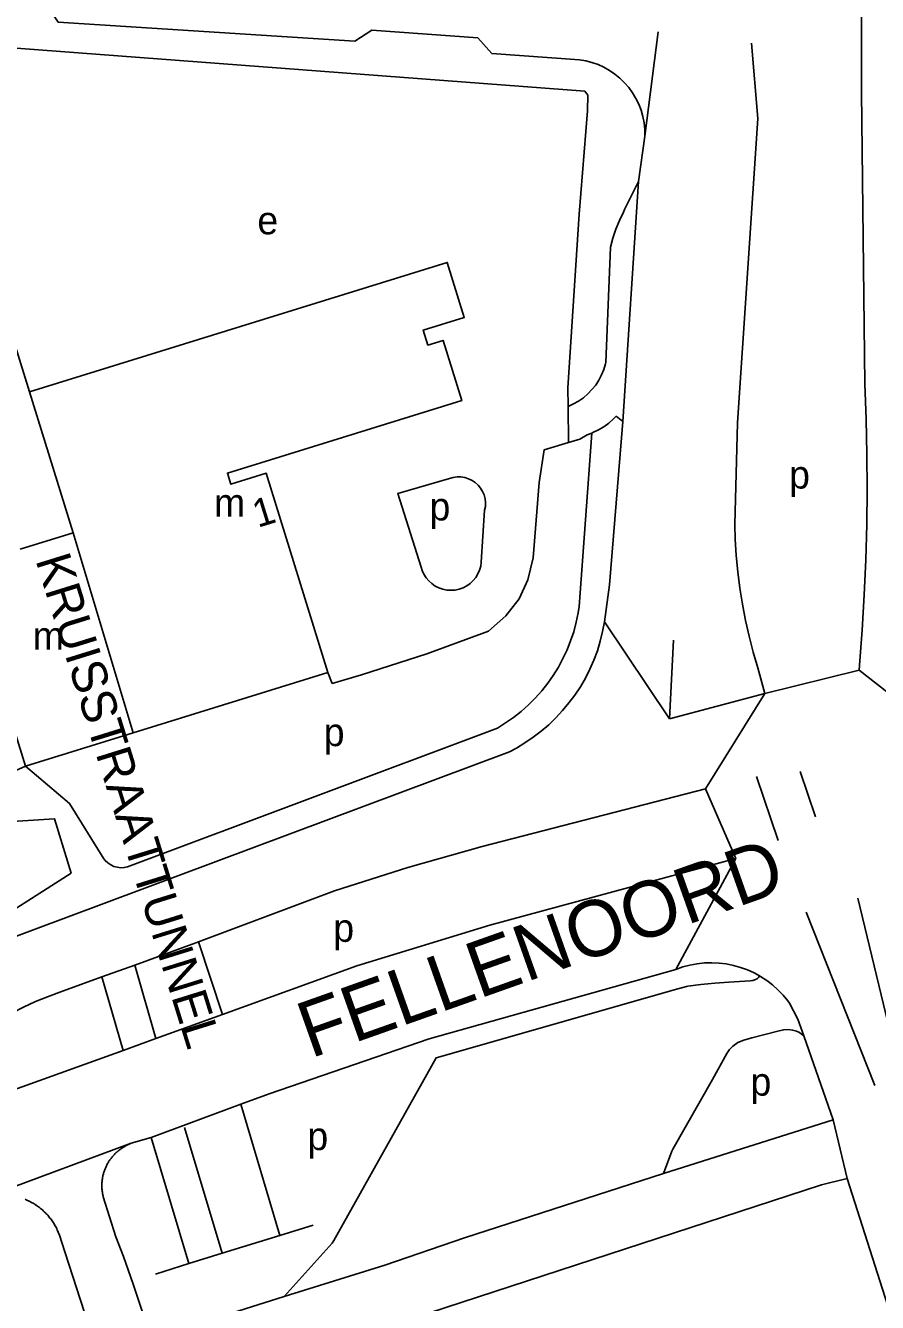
# Model space of a CAD drawing. Extents: x 160673 to 161924, y 382258 to 384145.
# Drawn here: x 161114.6 to 161236.5, y 383845.5 to 384028.2 of the extents above; entities that cross this region are included whole.
import ezdxf

# ---------------------------------------------------------------- set-up
doc = ezdxf.new("R2010")
doc.units = 0
for name, color, linetype in [('BLT_Basislijn', 7, 'Continuous'), ('BLT_Bebouwing', 7, 'Continuous'), ('BLT_Centroide', 7, 'Continuous'), ('BLT_Huisnummer', 7, 'Continuous'), ('BLT_Onderdoorgang_en_onderverdeling', 7, 'Continuous'), ('BLT_Straatnaam', 7, 'Continuous'), ('BLT_Straatnaam_hoofdweg', 7, 'Continuous'), ('BLT_Vlakafsluiter', 7, 'Continuous')]:
    doc.layers.add(name, color=color, linetype=linetype)

msp = doc.modelspace()

# ---------------------------------------------------------------- linework, layer by layer
at = {"layer": 'BLT_Basislijn'}
for p, q in [((161234.21, 384018.63), (161234.67, 383976.89)), ((161203.21, 384012.32), (161202.32, 384005.84)), ((161202.32, 384005.84), (161200.31, 384001.83)), ((161192.21, 383976.33), (161193.81, 384001.18)), ((161198.3, 383996.47), (161197.63, 383979.94)), ((161192.21, 383976.33), (161192.23, 383973.68)), ((161192.23, 383973.68), (161192.26, 383968.52)), ((161200.06, 383971.53), (161198.17, 383948.15)), ((161199.12, 383972.28), (161200.06, 383971.53)), ((161193.83, 383945.06), (161195.6, 383969.87)), ((161194.94, 383969.62), (161195.6, 383969.87)), ((161180.29, 383958.83), (161179.81, 383951.41)), ((161198.17, 383948.15), (161197.44, 383942.88)), ((161207.31, 383940.25), (161206.75, 383928.98)), ((161220.38, 383932.6), (161233.86, 383935.94)), ((161182.12, 383927.68), (161129.22, 383907.83)), ((161183.82, 383924.27), (161107.5, 383895.73)), ((161225.41, 383921.44), (161227.64, 383914.96)), ((161219.16, 383920.77), (161222.29, 383911.61)), ((161211.89, 383918.99), (161179.91, 383910.72)), ((161216.21, 383909.02), (161211.89, 383918.99)), ((161179.91, 383910.72), (161169.32, 383907.73)), ((161181.02, 383899.48), (161216.21, 383909.02)), ((161169.32, 383907.73), (161158.83, 383904.39)), ((161158.83, 383904.39), (161139.37, 383897.1)), ((161233.67, 383903.35), (161239.02, 383881.24)), ((161226.3, 383901.34), (161236.12, 383876.55)), ((161161.99, 383893.68), (161181.02, 383899.48)), ((161138.97, 383896.95), (161130.24, 383893.78)), ((161139.37, 383897.1), (161138.97, 383896.95)), ((161139.37, 383897.1), (161142.77, 383886.72)), ((161125.53, 383892.07), (161119.52, 383889.89)), ((161130.24, 383893.78), (161125.53, 383892.07)), ((161125.53, 383892.07), (161128.56, 383881.58)), ((161130.24, 383893.78), (161133.27, 383883.28)), ((161161.99, 383893.68), (161142.77, 383886.72)), ((161142.77, 383886.72), (161133.27, 383883.28)), ((161133.27, 383883.28), (161128.56, 383881.58)), ((161230.16, 383871.65), (161225.93, 383883.67)), ((161128.56, 383881.58), (161112.92, 383875.91)), ((161132.58, 383869.13), (161145.41, 383873.86)), ((161145.41, 383873.86), (161150.99, 383855.1)), ((161137.37, 383870.56), (161142.75, 383852.55)), ((161205.86, 383863.95), (161230.16, 383871.65)), ((161132.58, 383869.13), (161137.97, 383851.07)), ((161207.06, 383867.14), (161205.86, 383863.95)), ((161150.99, 383855.1), (161155.77, 383856.58)), ((161142.75, 383852.55), (161150.99, 383855.1)), ((161151.61, 383846.35), (161158.46, 383853.99)), ((161137.97, 383851.07), (161142.75, 383852.55)), ((161133.2, 383849.59), (161137.97, 383851.07)), ((161151.61, 383846.35), (161166, 383850.85)), ((161140.43, 383842.86), (161151.61, 383846.35))]:
    msp.add_line(p, q, dxfattribs=at)
for points in [[(161234.43, 384055.95), (161234.26, 384040.54), (161234.21, 384018.63)], [(161117.39, 384031.48), (161119.29, 384028.62), (161161.7, 384025.94), (161164.15, 384027.5), (161179.33, 384026.39), (161181.34, 384024.15), (161193.84, 384023.26)], [(161218.46, 384025.63), (161219.38, 384014.86), (161216.45, 383971.34), (161216.06, 383956.81)], [(161115.18, 383975.78), (161107.16, 384001.49), (161105.91, 384005.6), (161105.35, 384011.64), (161107.62, 384025.33)], [(161107.62, 384025.33), (161194.62, 384018.75), (161195.05, 384018.22), (161195.02, 384015.96), (161193.81, 384001.18)], [(161193.84, 384023.26), (161194.75, 384023.11), (161195.64, 384022.87), (161196.52, 384022.57), (161197.36, 384022.18), (161198.16, 384021.73), (161198.93, 384021.21), (161199.64, 384020.62), (161200.31, 384019.97), (161200.91, 384019.27), (161201.45, 384018.52), (161201.93, 384017.73), (161202.33, 384016.9), (161202.66, 384016.03), (161202.92, 384015.14), (161203.09, 384014.23), (161203.19, 384013.31), (161203.21, 384012.32)], [(161198.3, 383996.47), (161198.64, 383997.76), (161199.07, 383999.03), (161199.56, 384000.27), (161200.13, 384001.48), (161200.31, 384001.83)], [(161192.23, 383973.68), (161193, 383974.03), (161193.73, 383974.44), (161194.42, 383974.93), (161195.06, 383975.47), (161195.64, 383976.08), (161196.17, 383976.73), (161196.63, 383977.43), (161197.02, 383978.18), (161197.34, 383978.96), (161197.59, 383979.76), (161197.63, 383979.94)], [(161234.67, 383976.89), (161234.86, 383971.86), (161234.96, 383966.83), (161234.99, 383961.8), (161234.94, 383956.77), (161234.8, 383951.74), (161234.59, 383946.71), (161234.3, 383941.69), (161233.92, 383936.67), (161233.86, 383935.94)], [(161195.6, 383969.87), (161195.77, 383969.93), (161196.57, 383970.32), (161197.33, 383970.77), (161198.05, 383971.29), (161198.72, 383971.88), (161199.12, 383972.28)], [(161192.26, 383968.52), (161193.9, 383968.99), (161194.94, 383969.62)], [(161157.87, 383935.6), (161158.48, 383934.07), (161162.69, 383935.27), (161172.02, 383938.29), (161180.85, 383941.54), (161183.3, 383943.74), (161185.22, 383946.16), (161186.49, 383948.87), (161187.21, 383952.02), (161188.08, 383962.79), (161188.79, 383967.45), (161192.26, 383968.52)], [(161175.27, 383963.38), (161167.85, 383961.23), (161171.2, 383950.69)], [(161175.27, 383963.38), (161175.8, 383963.53), (161176.35, 383963.6), (161176.9, 383963.59), (161177.45, 383963.51), (161177.98, 383963.34), (161178.48, 383963.1), (161178.93, 383962.79), (161179.34, 383962.42), (161179.7, 383961.99), (161179.98, 383961.52), (161180.2, 383961.01), (161180.34, 383960.48), (161180.4, 383959.93), (161180.39, 383959.37), (161180.29, 383958.83)], [(161216.06, 383956.81), (161216.13, 383954.67), (161216.28, 383952.34), (161216.5, 383950.01), (161216.79, 383947.69), (161217.16, 383945.38), (161217.6, 383943.08), (161218.11, 383940.8), (161218.7, 383938.53), (161219.36, 383936.29), (161220.38, 383932.6)], [(161179.81, 383951.41), (161179.73, 383950.83), (161179.56, 383950.26), (161179.32, 383949.72), (161179.01, 383949.21), (161178.64, 383948.76), (161178.2, 383948.35), (161177.72, 383948.01), (161177.2, 383947.74), (161176.64, 383947.54), (161176.06, 383947.42), (161175.47, 383947.38), (161174.88, 383947.41), (161174.3, 383947.53), (161173.74, 383947.72), (161173.21, 383947.99), (161172.73, 383948.33), (161172.29, 383948.72), (161171.91, 383949.18), (161171.59, 383949.68), (161171.35, 383950.22), (161171.2, 383950.69)], [(161182.12, 383927.68), (161183.29, 383928.41), (161184.43, 383929.2), (161185.51, 383930.06), (161186.55, 383930.98), (161187.52, 383931.96), (161188.45, 383932.99), (161189.31, 383934.08), (161190.1, 383935.21), (161190.83, 383936.39), (161191.49, 383937.61), (161192.08, 383938.86), (161192.59, 383940.15), (161193.03, 383941.46), (161193.4, 383942.8), (161193.68, 383944.15), (161193.83, 383945.06)], [(161197.44, 383942.88), (161197.17, 383941.48), (161196.83, 383940.1), (161196.41, 383938.74), (161195.91, 383937.4), (161195.34, 383936.1), (161194.7, 383934.83), (161193.98, 383933.59), (161193.2, 383932.4), (161192.35, 383931.26), (161191.44, 383930.17), (161190.47, 383929.12), (161189.45, 383928.14), (161188.37, 383927.21), (161187.23, 383926.35), (161186.06, 383925.55), (161184.84, 383924.82), (161183.82, 383924.27)], [(161106.37, 383919.01), (161110.99, 383920.62), (161114.63, 383922.23)], [(161114.63, 383922.23), (161120.91, 383916.9), (161125.82, 383908.96)], [(161103.34, 383901.59), (161106.49, 383902.41), (161104.27, 383910.41), (161105.89, 383913.88), (161118.78, 383914.71), (161121.13, 383906.94), (161110.42, 383900.11), (161104.1, 383897.81)], [(161129.22, 383907.83), (161128.73, 383907.73), (161128.23, 383907.7), (161127.74, 383907.76), (161127.26, 383907.89), (161126.8, 383908.1), (161126.39, 383908.38), (161126.02, 383908.72), (161125.82, 383908.96)], [(161207.65, 383893.15), (161208.64, 383893.5), (161209.65, 383893.77), (161210.68, 383893.96), (161211.72, 383894.08), (161212.77, 383894.11), (161213.82, 383894.06), (161214.86, 383893.94), (161215.89, 383893.73), (161216.9, 383893.45), (161217.88, 383893.09), (161218.84, 383892.66), (161219.61, 383892.24)], [(161145.41, 383873.86), (161149.48, 383875.36), (161172.34, 383883.24), (161207.65, 383893.15)], [(161219.02, 383891.69), (161219.28, 383891.83), (161219.46, 383892.01), (161219.61, 383892.24)], [(161219.61, 383892.24), (161219.76, 383892.16), (161220.64, 383891.58), (161221.47, 383890.94), (161222.25, 383890.24), (161222.98, 383889.49), (161223.64, 383888.68), (161223.9, 383888.32)], [(161158.46, 383853.99), (161158.73, 383854.38), (161173.35, 383880.5), (161207.9, 383890.39), (161209.16, 383890.71), (161209.37, 383890.76), (161211.23, 383891.02), (161213.23, 383891.19), (161215.22, 383891.32), (161218.25, 383891.51), (161218.66, 383891.57), (161219.02, 383891.69)], [(161119.52, 383889.89), (161117.76, 383889.25), (161116.02, 383888.55), (161114.31, 383887.77), (161112.64, 383886.92), (161111.01, 383885.99), (161109.41, 383885), (161107.86, 383883.95), (161107.63, 383883.78)], [(161225.93, 383883.67), (161225.07, 383886.02), (161223.9, 383888.32)], [(161217.35, 383883.02), (161216.52, 383882.7), (161215.78, 383882.16), (161215.33, 383881.7), (161214.95, 383881.11)], [(161222.42, 383884.37), (161218.52, 383883.35), (161217.35, 383883.02)], [(161222.42, 383884.37), (161223.08, 383884.52), (161223.73, 383884.55), (161224.35, 383884.48), (161224.88, 383884.33), (161225.34, 383884.12), (161225.63, 383883.9), (161225.93, 383883.67)], [(161214.95, 383881.11), (161212.86, 383877.43), (161207.22, 383867.44), (161207.06, 383867.14)], [(161132.58, 383869.13), (161132.58, 383869.13), (161129.73, 383868.28)], [(161129.73, 383868.28), (161129.63, 383868.24), (161129.53, 383868.2), (161129.42, 383868.16), (161129.32, 383868.11), (161129.22, 383868.06), (161129.12, 383868.01), (161129.02, 383867.96), (161128.92, 383867.91), (161128.82, 383867.85), (161128.72, 383867.8), (161128.62, 383867.74), (161128.52, 383867.68), (161128.42, 383867.61), (161128.32, 383867.55), (161128.23, 383867.48), (161128.13, 383867.41), (161128.04, 383867.34), (161127.94, 383867.26), (161127.85, 383867.19), (161127.76, 383867.11), (161127.67, 383867.03), (161127.58, 383866.95), (161127.49, 383866.86), (161127.4, 383866.78), (161127.32, 383866.69), (161127.23, 383866.6), (161127.15, 383866.51), (161127.07, 383866.41), (161126.99, 383866.32), (161126.92, 383866.22), (161126.84, 383866.12), (161126.77, 383866.02), (161126.69, 383865.92), (161126.62, 383865.82), (161126.55, 383865.72), (161126.49, 383865.61), (161126.42, 383865.5), (161126.36, 383865.4), (161126.3, 383865.29), (161126.24, 383865.18), (161126.19, 383865.06), (161126.13, 383864.95), (161126.08, 383864.84), (161126.03, 383864.72), (161125.99, 383864.61), (161125.94, 383864.49), (161125.9, 383864.37), (161125.86, 383864.26), (161125.82, 383864.14), (161125.78, 383864.02), (161125.75, 383863.9), (161125.72, 383863.78), (161125.69, 383863.66), (161125.67, 383863.54), (161125.64, 383863.42), (161125.62, 383863.3), (161125.6, 383863.18), (161125.58, 383863.06), (161125.57, 383862.94), (161125.56, 383862.82), (161125.55, 383862.7), (161125.54, 383862.58), (161125.53, 383862.46), (161125.53, 383862.35), (161125.53, 383862.23), (161125.53, 383862.11), (161125.53, 383861.99), (161125.54, 383861.88), (161125.55, 383861.76), (161125.56, 383861.65), (161125.57, 383861.53), (161125.58, 383861.42), (161125.6, 383861.31), (161125.61, 383861.2), (161125.63, 383861.08), (161125.65, 383860.98), (161125.67, 383860.87), (161125.7, 383860.76), (161125.72, 383860.65)], [(161142.93, 383834.49), (161155.9, 383838.64), (161228.49, 383862.34), (161232.13, 383863.24)], [(161166, 383850.85), (161177.43, 383854.75), (161205.86, 383863.95)], [(161232.13, 383863.24), (161238.32, 383843.97), (161239.28, 383836.83), (161263.75, 383747.21)], [(161119.46, 383855.14), (161119.41, 383855.29), (161119.35, 383855.44), (161119.29, 383855.59), (161119.23, 383855.73), (161119.16, 383855.88), (161119.09, 383856.03), (161119.02, 383856.17), (161118.94, 383856.32), (161118.86, 383856.46), (161118.78, 383856.61), (161118.7, 383856.75), (161118.61, 383856.89), (161118.51, 383857.04), (161118.42, 383857.18), (161118.32, 383857.32), (161118.22, 383857.46), (161118.11, 383857.59), (161118, 383857.73), (161117.89, 383857.86), (161117.78, 383857.99), (161117.66, 383858.13), (161117.54, 383858.25), (161117.41, 383858.38), (161117.28, 383858.5), (161117.15, 383858.63), (161117.02, 383858.75), (161116.88, 383858.86), (161116.74, 383858.98), (161116.6, 383859.09), (161116.46, 383859.2), (161116.31, 383859.31), (161116.16, 383859.41), (161116.01, 383859.51), (161115.85, 383859.61), (161115.7, 383859.7), (161115.54, 383859.79), (161115.38, 383859.88), (161115.22, 383859.97), (161115.05, 383860.05), (161114.89, 383860.12), (161114.72, 383860.2), (161114.55, 383860.27)], [(161125.72, 383860.65), (161127.53, 383854.9), (161128.65, 383852.07), (161130.01, 383848.15), (161132.59, 383840.4)], [(161119.46, 383855.14), (161119.85, 383853.97), (161120.23, 383852.78), (161123.62, 383842.31)]]:
    msp.add_lwpolyline(points, dxfattribs=at)
at = {"layer": 'BLT_Bebouwing'}
for p, q in [((161130.02, 383926.99), (161157.87, 383935.6)), ((161114.63, 383922.23), (161130.02, 383926.99))]:
    msp.add_line(p, q, dxfattribs=at)
for points in [[(161157.87, 383935.6), (161149.05, 383964.11), (161143.98, 383962.54), (161143.49, 383964.14), (161177.01, 383974.51), (161174.35, 383983.11), (161172.18, 383982.44), (161171.51, 383984.6), (161177.37, 383986.42), (161174.94, 383994.27), (161115.18, 383975.78)], [(161115.18, 383975.78), (161121.43, 383955.61)], [(161121.43, 383955.61), (161113.83, 383953.28)], [(161106.88, 383947.11), (161114.63, 383922.23)]]:
    msp.add_lwpolyline(points, dxfattribs=at)
at = {"layer": 'BLT_Onderdoorgang_en_onderverdeling'}
msp.add_line((161121.43, 383955.61), (161130.02, 383926.99), dxfattribs=at)
at = {"layer": 'BLT_Vlakafsluiter'}
for p, q in [((161205.1, 384027.27), (161203.21, 384012.32)), ((161202.32, 384005.84), (161200.06, 383971.53)), ((161206.75, 383928.98), (161197.44, 383942.88)), ((161233.86, 383935.94), (161244.38, 383927.69)), ((161206.75, 383928.98), (161220.38, 383932.6)), ((161220.38, 383932.6), (161211.89, 383918.99)), ((161216.21, 383909.02), (161207.65, 383893.15)), ((161230.16, 383871.65), (161232.13, 383863.24)), ((161129.73, 383868.28), (161108.29, 383860.35))]:
    msp.add_line(p, q, dxfattribs=at)

# ---------------------------------------------------------------- texts
at = {"layer": 'BLT_Centroide'}
for s, p in [('e', (161147.78, 383998.29)), ('p', (161223.84, 383961.93)), ('m', (161141.58, 383957.91)), ('p', (161172.4, 383957.37)), ('m', (161115.65, 383938.87)), ('p', (161157.27, 383925.09)), ('p', (161158.64, 383897.1)), ('p', (161218.32, 383875.1)), ('p', (161154.93, 383867.31))]:
    msp.add_text(s, height=4, dxfattribs=at).set_placement(p)
at = {"layer": 'BLT_Huisnummer'}
msp.add_text('1', height=4, rotation=17.1909, dxfattribs=at).set_placement((161147.84, 383956.3))
at = {"layer": 'BLT_Straatnaam'}
msp.add_text('KRUISSTRAATTUNNEL', height=5, rotation=287.2803, dxfattribs=at).set_placement((161116.01, 383951.72))
at = {"layer": 'BLT_Straatnaam_hoofdweg'}
msp.add_text('FELLENOORD', height=8, rotation=19.5198, dxfattribs=at).set_placement((161155.39, 383880.4))

doc.saveas('drawing.dxf')
